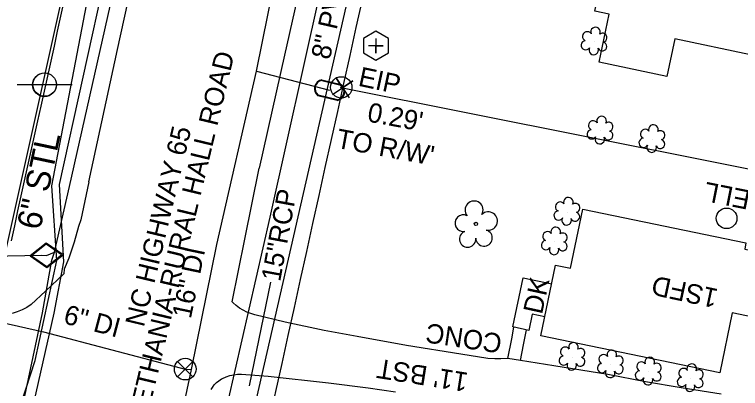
# Model space of a CAD drawing. Extents: x 1614611 to 1617571, y 898867 to 905462.
# Drawn here: x 1616262.4 to 1616412.2, y 900082.2 to 900159.4 of the extents above; entities that cross this region are included whole.
import ezdxf

# ---------------------------------------------------------------- set-up
doc = ezdxf.new("R2010")
doc.units = 0
for name, color, linetype in [('Exist Building', 7, 'Continuous'), ('Exist Building Text', 7, 'Continuous'), ('Exist Drainage Structure Drop Inlet CELL', 7, 'Continuous'), ('Exist Other Culture Area Outline', 7, 'Continuous'), ('Exist Other Culture Area Outline Text', 7, 'Continuous'), ('Exist Plan Preparation Watershed Yellow', 7, 'Continuous'), ('Exist Roads EOP Other Text', 7, 'Continuous'), ('Exist Roads EOP Text', 7, 'Continuous'), ('Exist Structure Minor Pipes RCP 15 Inch SizeText', 7, 'Continuous'), ('Exist Utilities Gas UG Line SUE LOS B', 7, 'Continuous'), ('Exist Utilities Gas UG Line SUE LOS B Text', 7, 'Continuous'), ('Exist Utilities Gas Valve CELL', 7, 'Continuous'), ('Exist Utilities Other Pole CELL', 7, 'Continuous'), ('Exist Utilities Sanitary Sewer UG Line', 7, 'Continuous'), ('Exist Utilities Sanitary Sewer UG Line Text', 7, 'Continuous'), ('Exist Utilities Telephone Pole CELL', 7, 'Continuous'), ('Exist Utilities Telephone UG Cable SUE LOS B', 7, 'Continuous'), ('Exist Utilities Telephone UG Cable SUE LOS C', 7, 'Continuous'), ('Exist Utilities Telephone UG FO SUE LOS B', 7, 'Continuous'), ('Exist Utilities Telephone UG FO SUE LOS C', 7, 'Continuous'), ('Exist Utilities Water UG Line SUE LOS B', 7, 'Continuous'), ('Exist Utilities Water UG Line SUE LOS B Text', 7, 'Continuous'), ('Exist Vegetation Shrub CELL', 7, 'Continuous'), ('Exist Vegetation Tree CELL', 7, 'Continuous'), ('Prop Drainage Structure Box Number Symbol CELL', 7, 'Continuous'), ('Prop Drainage Structure Catch Basin Open Throat 4 Label', 7, 'Continuous'), ('Prop Drainage Structure Pipe Alternate 30in Label', 7, 'Continuous'), ('Prop Drainage Structure Pipe RCP 15in Class V Label', 7, 'Continuous'), ('Prop Drainage Structure Pipe Stub Out CELL', 7, 'Continuous'), ('Prop Drainage Structure Tops and Inverts LABEL', 7, 'Continuous'), ('Prop Earthen Structure Head Ditch Label', 7, 'Continuous'), ('Prop Earthen Structure V Ditch Detail Label', 7, 'Continuous'), ('Prop Plan Preparation Table Ditch Data CELL', 7, 'Continuous'), ('Prop SS Transition Line', 7, 'Continuous'), ('Scratch_Level_1', 7, 'Continuous'), ('Scratch_Level_9', 7, 'Continuous')]:
    doc.layers.add(name, color=color, linetype=linetype)

msp = doc.modelspace()

# ---------------------------------------------------------------- linework, layer by layer
at = {"layer": 'Exist Building'}
for points in [[(1616398.62, 900202.81), (1616417.87, 900198.75), (1616415.15, 900185.89), (1616409.3, 900187.13), (1616408.14, 900181.65), (1616420.19, 900179.11), (1616414.27, 900151.09), (1616398.7, 900154.38), (1616397.06, 900146.63), (1616383.08, 900149.58), (1616385.16, 900159.46), (1616382.19, 900160.08), (1616383.58, 900166.63), (1616386.53, 900166.01), (1616390.66, 900185.56), (1616395.42, 900184.55), (1616396.63, 900190.28), (1616396, 900190.41)], [(1616407.95, 900085.47), (1616371.06, 900093.09), (1616374.08, 900107.69), (1616377.15, 900107.06), (1616379.67, 900119.24), (1616413.36, 900112.28), (1616413.1, 900111), (1616430.02, 900107.51), (1616427.3, 900094.35), (1616410.5, 900097.82)]]:
    msp.add_lwpolyline(points, close=True, dxfattribs=at)
at = {"layer": 'Exist Other Culture Area Outline'}
for points in [[(1616371.87, 900097.03), (1616369.23, 900097.58), (1616368.53, 900094.23), (1616365.27, 900094.92), (1616367.39, 900105.07), (1616373.28, 900103.84)], [(1616364.21, 900088.44), (1616365.02, 900092.5), (1616365.49, 900094.87)], [(1616366.85, 900088.02), (1616367.47, 900091.24), (1616368.05, 900094.33)]]:
    msp.add_lwpolyline(points, dxfattribs=at)
at = {"layer": 'Exist Plan Preparation Watershed Yellow'}
for radius in [2.2, 0.0707]:
    msp.add_circle((1616329.84, 900144.38), radius, dxfattribs=at)
at = {"layer": 'Exist Utilities Gas UG Line SUE LOS B'}
for points in [[(1616228.95, 899933.49), (1616238.93, 899978.7), (1616250.88, 900021.2), (1616259.71, 900057.93), (1616268.22, 900097.82), (1616270.1, 900108.73), (1616270.66, 900110.37), (1616273.78, 900123.94), (1616283.72, 900168.25), (1616296.04, 900222.38), (1616305.4, 900264.37), (1616315.91, 900311.24), (1616322.64, 900340.02), (1616331.7, 900383.47)], [(1615994.26, 900153.71), (1616020.46, 900149.59), (1616075.34, 900139.23), (1616125.54, 900129.96), (1616163.6, 900121.29), (1616208.7, 900112.75), (1616241.8, 900106.59), (1616257.56, 900109.56), (1616267.97, 900109.75), (1616269.03, 900109.71), (1616270.66, 900110.37)]]:
    msp.add_lwpolyline(points, dxfattribs=at)
at = {"layer": 'Exist Utilities Gas Valve CELL'}
msp.add_line((1616269.03, 900109.71), (1616269.03, 900109.71), dxfattribs=at)
msp.add_lwpolyline([(1616272.44, 900109.82), (1616268.95, 900112.25), (1616265.62, 900109.61), (1616269.11, 900107.18), (1616272.44, 900109.82)], dxfattribs=at)
msp.add_lwpolyline([(1616269.1, 900107.43), (1616272.11, 900109.81), (1616268.96, 900112), (1616265.95, 900109.62)], close=True, dxfattribs=at)
at = {"layer": 'Exist Utilities Other Pole CELL'}
msp.add_circle((1616268.62, 900144.92), 2.46, dxfattribs=at)
at = {"layer": 'Exist Utilities Sanitary Sewer UG Line'}
msp.add_lwpolyline([(1616305.43, 900049.6), (1616345.82, 900226.73), (1616377.74, 900378.04)], dxfattribs=at)
at = {"layer": 'Exist Utilities Telephone Pole CELL'}
for p, q in [((1616262.97, 900144.95), (1616274.3, 900144.95)), ((1616268.64, 900144.95), (1616268.64, 900144.95))]:
    msp.add_line(p, q, dxfattribs=at)
msp.add_circle((1616268.64, 900144.95), 2.41, dxfattribs=at)
at = {"layer": 'Exist Utilities Telephone UG Cable SUE LOS B'}
msp.add_lwpolyline([(1616244.2, 900051.3), (1616247.08, 900051.95), (1616254.34, 900051.12), (1616261.35, 900056.95), (1616270.62, 900097.78), (1616272.63, 900108.4), (1616271.69, 900124.33), (1616281.5, 900168.7), (1616293.72, 900221.15), (1616303.1, 900263.43), (1616314, 900311.75), (1616319.02, 900336.01), (1616313.74, 900338.14), (1616311.89, 900339.38)], dxfattribs=at)
at = {"layer": 'Exist Utilities Telephone UG Cable SUE LOS C'}
msp.add_lwpolyline([(1616244.2, 900051.3), (1616248.43, 900052.69), (1616253.12, 900054.18), (1616256.06, 900055.79), (1616257.99, 900061.57), (1616266.68, 900088.03), (1616271.15, 900108.67), (1616270.12, 900124.07), (1616271.06, 900129.11), (1616277.99, 900165.03), (1616284.33, 900194.68), (1616292.87, 900230.63), (1616300.4, 900263.94), (1616307.49, 900293.65), (1616316.18, 900332.48), (1616316.31, 900333.6), (1616315.2, 900335.07), (1616313.08, 900336.87), (1616311.89, 900339.38)], dxfattribs=at)
at = {"layer": 'Exist Utilities Telephone UG FO SUE LOS B'}
msp.add_lwpolyline([(1616264.27, 899888.11), (1616275.63, 899938.03), (1616283.17, 899975.46), (1616294.6, 900026.16), (1616305.05, 900073.25), (1616315.15, 900117.57), (1616325.55, 900164.34), (1616332.62, 900198.17), (1616344.78, 900239.81), (1616353.34, 900285.35), (1616361.31, 900327.32), (1616372.74, 900375.18)], dxfattribs=at)
at = {"layer": 'Exist Utilities Telephone UG FO SUE LOS C'}
msp.add_line((1616246.03, 900045.13), (1616403.99, 900755.27), dxfattribs=at)
at = {"layer": 'Exist Utilities Water UG Line SUE LOS B'}
msp.add_line((1616312.34, 900147.74), (1616327.43, 900143.82), dxfattribs=at)
for points in [[(1616263.66, 899921.5), (1616269.73, 899949.09), (1616273.73, 899969.37), (1616281.36, 900005.29), (1616288.43, 900036.76), (1616298.97, 900086.16), (1616304.15, 900111.94), (1616312.34, 900147.74), (1616321.8, 900194.38), (1616329.08, 900224.67), (1616335.91, 900255.64), (1616338.25, 900266.44), (1616344.58, 900294.92), (1616354.08, 900334.27), (1616364.03, 900380.59)], [(1615993.58, 900150.63), (1615993.99, 900150.57), (1616019.44, 900146.45), (1616079.92, 900133.8), (1616088.66, 900131.47), (1616092.71, 900130.59), (1616148.84, 900119.1), (1616161.96, 900116.68), (1616193.24, 900110.45), (1616196.54, 900109.8), (1616228.05, 900102.87), (1616250.75, 900097.92), (1616268.38, 900093.93), (1616296.62, 900086.51), (1616297.64, 900086.23), (1616298.97, 900086.16)]]:
    msp.add_lwpolyline(points, dxfattribs=at)
at = {"layer": 'Exist Vegetation Shrub CELL'}
for p, q in [((1616382.08, 900153.77), (1616382.08, 900153.77)), ((1616383.33, 900135.4), (1616383.33, 900135.4)), ((1616394.03, 900133.63), (1616394.03, 900133.63)), ((1616376.48, 900118.63), (1616376.48, 900118.63)), ((1616373.88, 900112.52), (1616373.88, 900112.52)), ((1616377.54, 900088.69), (1616377.54, 900088.69)), ((1616385.46, 900087.13), (1616385.46, 900087.13)), ((1616393.27, 900085.64), (1616393.27, 900085.64)), ((1616401.94, 900084.28), (1616401.94, 900084.28))]:
    msp.add_line(p, q, dxfattribs=at)
for centre, radius, start, end in [((1616382.31, 900155.81), 0.99, 334.8391, 200.4717), ((1616380.6, 900154.9), 0.968, 35.8908, 245.4216), ((1616383.75, 900154.64), 0.929, 284.4567, 126.0861), ((1616380.28, 900153.07), 0.955, 95.1099, 327.9534), ((1616383.71, 900152.84), 0.937, 204.9913, 73.4601), ((1616381.95, 900152.09), 0.984, 151.2797, 21.387), ((1616381.84, 900136.52), 0.968, 35.8908, 245.4216), ((1616383.56, 900137.44), 0.99, 334.8391, 200.4717), ((1616385, 900136.27), 0.929, 284.4567, 126.0861), ((1616381.53, 900134.69), 0.955, 95.1099, 327.9534), ((1616392.55, 900134.76), 0.968, 35.8908, 245.4216), ((1616394.26, 900135.67), 0.99, 334.8391, 200.4717), ((1616383.2, 900133.71), 0.984, 151.2797, 21.387), ((1616384.96, 900134.47), 0.937, 204.9913, 73.4601), ((1616395.7, 900134.5), 0.929, 284.4567, 126.0861), ((1616392.23, 900132.93), 0.955, 95.1099, 327.9534), ((1616395.67, 900132.7), 0.937, 204.9913, 73.4601), ((1616393.9, 900131.95), 0.984, 151.2797, 21.387), ((1616374.99, 900119.76), 0.968, 35.8908, 245.4216), ((1616376.7, 900120.67), 0.99, 334.8391, 200.4717), ((1616378.15, 900119.5), 0.929, 284.4567, 126.0861), ((1616374.68, 900117.92), 0.955, 95.1099, 327.9534), ((1616378.11, 900117.7), 0.937, 204.9913, 73.4601), ((1616376.35, 900116.95), 0.984, 151.2797, 21.387), ((1616372.4, 900113.64), 0.968, 35.8908, 245.4216), ((1616374.11, 900114.56), 0.99, 334.8391, 200.4717), ((1616375.56, 900113.39), 0.929, 284.4567, 126.0861), ((1616372.08, 900111.81), 0.955, 95.1099, 327.9534), ((1616375.52, 900111.59), 0.937, 204.9913, 73.4601), ((1616373.76, 900110.83), 0.984, 151.2797, 21.387), ((1616376.06, 900089.81), 0.968, 35.8908, 245.4216), ((1616377.77, 900090.73), 0.99, 334.8391, 200.4717), ((1616379.21, 900089.56), 0.929, 284.4567, 126.0861), ((1616383.98, 900088.26), 0.968, 35.8908, 245.4216), ((1616385.69, 900089.17), 0.99, 334.8391, 200.4717), ((1616375.74, 900087.98), 0.955, 95.1099, 327.9534), ((1616379.18, 900087.76), 0.937, 204.9913, 73.4601), ((1616387.13, 900088), 0.929, 284.4567, 126.0861), ((1616391.79, 900086.76), 0.968, 35.8908, 245.4216), ((1616393.5, 900087.68), 0.99, 334.8391, 200.4717), ((1616377.41, 900087), 0.984, 151.2797, 21.387), ((1616383.66, 900086.43), 0.955, 95.1099, 327.9534), ((1616387.1, 900086.2), 0.937, 204.9913, 73.4601), ((1616394.94, 900086.51), 0.929, 284.4567, 126.0861), ((1616400.46, 900085.41), 0.968, 35.8908, 245.4216), ((1616402.17, 900086.32), 0.99, 334.8391, 200.4717), ((1616403.62, 900085.15), 0.929, 284.4567, 126.0861), ((1616385.33, 900085.45), 0.984, 151.2797, 21.387), ((1616391.47, 900084.93), 0.955, 95.1099, 327.9534), ((1616394.91, 900084.71), 0.937, 204.9913, 73.4601), ((1616393.14, 900083.95), 0.984, 151.2797, 21.387), ((1616400.14, 900083.58), 0.955, 95.1099, 327.9534), ((1616401.82, 900082.6), 0.984, 151.2797, 21.387), ((1616403.58, 900083.35), 0.937, 204.9913, 73.4601)]:
    msp.add_arc(centre, radius, start, end, dxfattribs=at)
at = {"layer": 'Exist Vegetation Tree CELL'}
msp.add_line((1616357.63, 900116.2), (1616357.63, 900116.2), dxfattribs=at)
msp.add_circle((1616357.63, 900116.2), 0.326, dxfattribs=at)
for centre, radius, start, end in [((1616357.25, 900119.07), 1.86, 330.1651, 219.7134), ((1616355.03, 900116.35), 1.73, 62.6636, 279.3457), ((1616360.18, 900116.79), 1.9, 257.1011, 134.1999), ((1616355.93, 900113.08), 1.69, 111.5671, 6.231), ((1616359.31, 900113.3), 1.7, 181.2822, 74.56)]:
    msp.add_arc(centre, radius, start, end, dxfattribs=at)
at = {"layer": 'Prop Drainage Structure Box Number Symbol CELL'}
msp.add_circle((1616409.36, 900117.35), 2.13, dxfattribs=at)
at = {"layer": 'Prop Drainage Structure Pipe Alternate 30in Label'}
msp.add_lwpolyline([(1616330.12, 900144.32), (1616611.48, 900088.11)], dxfattribs=at)
at = {"layer": 'Prop Drainage Structure Pipe Stub Out CELL'}
msp.add_line((1616337, 900152.98), (1616337, 900152.98), dxfattribs=at)
msp.add_lwpolyline([(1616334.42, 900154.48), (1616334.42, 900151.5), (1616337, 900150), (1616339.58, 900151.49), (1616339.59, 900154.47), (1616337.01, 900155.96)], close=True, dxfattribs=at)
msp.add_lwpolyline([(1616337, 900154.5), (1616337, 900151.47), (1616337, 900152.98), (1616338.51, 900152.98), (1616335.49, 900152.98)], dxfattribs=at)
at = {"layer": 'Prop Drainage Structure Tops and Inverts LABEL'}
msp.add_line((1616330.12, 900144.32), (1616330.12, 900144.32), dxfattribs=at)
msp.add_lwpolyline([(1616328.04, 900142.93), (1616332.2, 900145.71), (1616330.12, 900144.32), (1616328.73, 900146.4), (1616331.51, 900142.24)], dxfattribs=at)
at = {"layer": 'Prop Earthen Structure Head Ditch Label'}
for radius, start, end in [(100030, 167.4537079, 167.5697278), (99970, 167.4989737, 167.7161189)]:
    msp.add_arc((1713946.87, 878581.13), radius, start, end, dxfattribs=at)
at = {"layer": 'Prop Earthen Structure V Ditch Detail Label'}
msp.add_lwpolyline([(1616299.22, 900087.81), (1616296.07, 900084.66), (1616297.64, 900086.23), (1616299.22, 900084.66), (1616296.07, 900087.81)], dxfattribs=at)
msp.add_circle((1616297.64, 900086.23), 2.23, dxfattribs=at)
at = {"layer": 'Prop Plan Preparation Table Ditch Data CELL'}
msp.add_line((1616310.9, 900082.77), (1616315.28, 900104.15), dxfattribs=at)
at = {"layer": 'Prop SS Transition Line'}
msp.add_line((1616327.43, 900143.82), (1616327.43, 900143.82), dxfattribs=at)
for points in [[(1616325.82, 900145.82), (1616329.78, 900144.85)], [(1616325.85, 900145.95), (1616329.81, 900144.99)], [(1616329.01, 900141.68), (1616325.02, 900142.65)], [(1616329.04, 900141.82), (1616325.06, 900142.78)]]:
    msp.add_lwpolyline(points, dxfattribs=at)
for centre, radius, start, end in [((1616326.16, 900144.12), 1.86, 99.5021, 232.3035), ((1616326.17, 900144.12), 1.73, 101.625, 230.1065), ((1616328.69, 900143.51), 1.86, 279.9724, 52.6325), ((1616328.7, 900143.51), 1.73, 281.4513, 51.1969)]:
    msp.add_arc(centre, radius, start, end, dxfattribs=at)
at = {"layer": 'Scratch_Level_1'}
for points in [[(1616408.23, 900081.06), (1616400.02, 900082.35), (1616392.66, 900083.59), (1616384.87, 900085.1), (1616373.69, 900086.92), (1616366.85, 900088.02), (1616364.21, 900088.44), (1616362.8, 900088.38), (1616361.56, 900088.34), (1616360.1, 900088.4), (1616354.53, 900089.32), (1616343.34, 900091.08), (1616333.15, 900092.93), (1616326.33, 900094.19), (1616318.3, 900095.95), (1616312.02, 900097.45), (1616311.18, 900097.68), (1616310.37, 900097.99), (1616309.6, 900098.38), (1616308.86, 900098.83), (1616308.17, 900099.35), (1616307.52, 900099.93), (1616307.33, 900100.13)], [(1616303, 900082.04), (1616303.24, 900082.44), (1616303.63, 900082.96), (1616304.09, 900083.43), (1616304.59, 900083.84), (1616305.15, 900084.19), (1616305.35, 900084.3), (1616306.09, 900084.63), (1616306.86, 900084.89), (1616307.65, 900085.07), (1616308.45, 900085.17), (1616309.26, 900085.19), (1616314.78, 900084.78), (1616327.18, 900083.42), (1616335.37, 900082.34), (1616341.01, 900081.51)]]:
    msp.add_lwpolyline(points, dxfattribs=at)
at = {"layer": 'Scratch_Level_9'}
for points in [[(1616277.78, 900124.91), (1616283.67, 900152.17), (1616291.12, 900186.08), (1616298.45, 900219.92), (1616305.64, 900251.41), (1616313.34, 900285.67), (1616320.34, 900318.08), (1616327.24, 900348.71), (1616334.4, 900380.72), (1616342.13, 900414.51), (1616348.75, 900444.16), (1616354.62, 900470.67), (1616359.82, 900493.8), (1616362.54, 900506.97)], [(1616324.33, 900178.53), (1616318.14, 900151.05), (1616312.93, 900127.67)], [(1616307.33, 900100.13), (1616309.94, 900113.04), (1616312.93, 900127.67)], [(1616277.78, 900124.91), (1616276.12, 900117.05), (1616275.65, 900115.64), (1616274.71, 900112.43), (1616273.64, 900109.1), (1616272.65, 900106.85), (1616272.58, 900105.9), (1616268.84, 900102.32), (1616265.86, 900099.53), (1616264.94, 900098.97), (1616263.98, 900098.47), (1616262.98, 900098.05), (1616261.96, 900097.7)]]:
    msp.add_lwpolyline(points, dxfattribs=at)

# ---------------------------------------------------------------- texts
at = {"layer": 'Exist Building Text'}
msp.add_text('1SFD', height=4, rotation=167.9641, dxfattribs=at).set_placement((1616407.8, 900102.69))
at = {"layer": 'Exist Drainage Structure Drop Inlet CELL'}
msp.add_text('EIP', height=4, rotation=347.9552, dxfattribs=at).set_placement((1616333.17, 900144.75))
at = {"layer": 'Exist Other Culture Area Outline Text'}
for s, rotation, p in [('DK', 77.744, (1616371.26, 900097.38)), ('CONC', 171.5259, (1616363.21, 900093.41))]:
    msp.add_text(s, height=4, rotation=rotation, dxfattribs=at).set_placement(p)
at = {"layer": 'Exist Roads EOP Other Text'}
msp.add_text("11' BST", height=4, rotation=170.976, dxfattribs=at).set_placement((1616356.21, 900085.43))
at = {"layer": 'Exist Roads EOP Text'}
for s, p in [('BETHANIA-RURAL HALL ROAD ', (1616289.56, 900074.95)), ('NC HIGHWAY 65', (1616289.1, 900094.76))]:
    msp.add_text(s, height=4, rotation=76.5207, dxfattribs=at).set_placement(p)
at = {"layer": 'Exist Structure Minor Pipes RCP 15 Inch SizeText'}
msp.add_text('15"RCP', height=4, rotation=79.5358, dxfattribs=at).set_placement((1616317.23, 900104.15))
at = {"layer": 'Exist Utilities Gas UG Line SUE LOS B Text'}
msp.add_text('6" STL', height=5, rotation=78.0527, dxfattribs=at).set_placement((1616267.74, 900114.76))
at = {"layer": 'Exist Utilities Sanitary Sewer UG Line Text'}
msp.add_text('8" PVC', height=4, rotation=77.1562, dxfattribs=at).set_placement((1616327.46, 900149.93))
at = {"layer": 'Exist Utilities Water UG Line SUE LOS B Text'}
for s, rotation, p in [('16" DI', 78.1797, (1616298.79, 900096.49)), ('6" DI', 345.1374, (1616272.31, 900095.73))]:
    msp.add_text(s, height=4, rotation=rotation, dxfattribs=at).set_placement(p)
at = {"layer": 'Prop Drainage Structure Catch Basin Open Throat 4 Label'}
for s, p in [("0.29'", (1616335.04, 900137.37)), ("TO R/W' ", (1616328.63, 900131.94))]:
    msp.add_text(s, height=4, rotation=349.5649, dxfattribs=at).set_placement(p)
at = {"layer": 'Prop Drainage Structure Pipe RCP 15in Class V Label'}
msp.add_text('WELL', height=4, rotation=168.7263, dxfattribs=at).set_placement((1616419.45, 900122.05))

doc.saveas('drawing.dxf')
